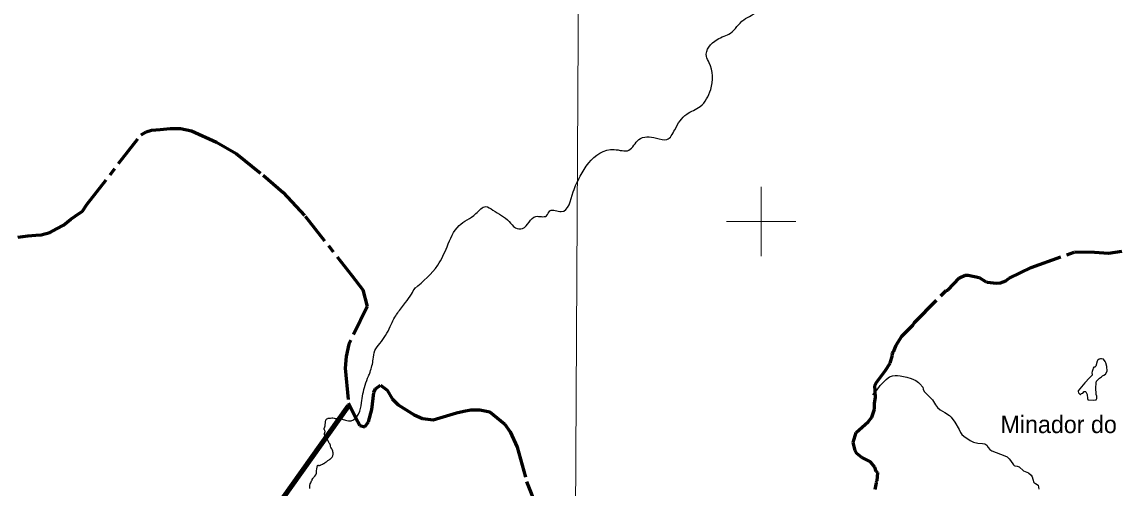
# Model space of a CAD drawing. Extents: x 553962 to 842807, y 8883888 to 9032388.
# Drawn here: x 703744 to 735234, y 8967332 to 8980741 of the extents above; entities that cross this region are included whole.
import ezdxf

# ---------------------------------------------------------------- set-up
doc = ezdxf.new("R2010")
doc.units = 0
doc.header["$LTSCALE"] = 150
doc.linetypes.add('LONG_DASH_SHORT_DASH', pattern=[9.9, 6, -1.2, 1.5, -1.2])
for name, color, linetype, lineweight in [('1', 7, 'Continuous', 13), ('2', 7, 'Continuous', 13), ('21', 7, 'Continuous', 25), ('24', 7, 'Continuous', 25), ('7', 7, 'LONG_DASH_SHORT_DASH', 60), ('9', 7, 'Continuous', 90)]:
    doc.layers.add(name, color=color, linetype=linetype, lineweight=lineweight)
doc.layers.add('41', color=7, linetype='Continuous')

msp = doc.modelspace()

# ---------------------------------------------------------------- linework, layer by layer
at = {"layer": '1'}
msp.add_lwpolyline([(719978.9, 9023574.5), (719561.6, 8949232.2), (719215.6, 8890710.6)], dxfattribs=at)
at = {"layer": '2'}
for p, q in [((725000, 8974000), (725000, 8976000)), ((724000, 8975000), (726000, 8975000))]:
    msp.add_line(p, q, dxfattribs=at)
at = {"layer": '21'}
for points in [[(734441.2, 8970498.9), (734303.8, 8970355.7), (734116.5, 8970129.9), (734113.1, 8970114.7), (734119.4, 8970075.5), (734145.2, 8970051.2), (734168.9, 8970019.5), (734181.4, 8970021.5), (734206.5, 8970050.8), (734247.2, 8970065.8), (734290.4, 8970107.4), (734303.5, 8970111.7), (734321.8, 8970111.1), (734333.6, 8970097.9), (734375, 8970020.5), (734381.7, 8969909.7), (734389.7, 8969884.2), (734396.2, 8969874.8), (734551.2, 8969860.5), (734613.7, 8969866.7), (734627.4, 8969872.6), (734648.3, 8969912.4), (734649.6, 8969980.8), (734634.3, 8970019.7), (734630.8, 8970039.7), (734623.8, 8970209), (734629.4, 8970357.2), (734643.8, 8970405.7), (734658.9, 8970427.2), (734730.6, 8970496.3), (734782.1, 8970530.8), (734817.5, 8970561.3), (734855.2, 8970579.8), (734904.2, 8970611.7), (734951.1, 8970691.3), (734935.8, 8970827.7), (734908.4, 8970936.3), (734891.3, 8970974.5), (734841.3, 8971037.1), (734782.7, 8971051.2)], [(734782.7, 8971051.2), (734756.2, 8971050.8), (734720.8, 8971040.1), (734672, 8971001.4), (734663.3, 8970981.6), (734624.9, 8970837.4), (734592.1, 8970806.3), (734562.4, 8970812), (734543.6, 8970783.7), (734532, 8970740.5), (734512.6, 8970689.2), (734508.8, 8970650.1), (734519.5, 8970599.8), (734514.8, 8970584.3), (734441.2, 8970498.9)]]:
    msp.add_lwpolyline(points, dxfattribs=at)
at = {"layer": '24'}
for points in [[(728214.3, 8970014.3), (728272, 8970092.8), (728331.6, 8970162.7), (728417.4, 8970282.5), (728594.8, 8970457.4), (728648.4, 8970499.8), (728691.9, 8970528.1), (728779.9, 8970559.1)], [(728779.9, 8970559.1), (728852.1, 8970572.7), (728924.3, 8970573), (729000.6, 8970564.2), (729191.8, 8970527), (729315.4, 8970483.8), (729446.4, 8970430), (729519.7, 8970374), (729562.9, 8970331.7), (729643.8, 8970234.4), (729657.8, 8970174.1), (729686.6, 8970110.8), (729928.3, 8969870.5), (730012.4, 8969726.4), (730069.7, 8969653.9), (730149.2, 8969579.5), (730284.8, 8969503.9), (730412, 8969418.7), (730463.2, 8969367.6), (730567.7, 8969229.8), (730688.7, 8969016.5), (730730.3, 8968933.7), (730772.2, 8968877.4), (730829.8, 8968823.3), (731008.2, 8968703.6), (731105.3, 8968654.8), (731233, 8968624.6), (731360.6, 8968619.3), (731432.2, 8968607.5), (731490.4, 8968564.6), (731529, 8968498.9), (731572, 8968444.1), (731629.2, 8968401.6), (732006.1, 8968259.5), (732068.7, 8968231.4), (732130.1, 8968177.5), (732172.3, 8968124.3), (732254.1, 8968003.8), (732270.8, 8967986), (732292.3, 8967973.5), (732359.4, 8967962.3), (732419.1, 8967940.3), (732541.4, 8967832.4), (732686.6, 8967768.5), (732762.4, 8967705.5), (732787.2, 8967659.9), (732807.8, 8967584.8), (732842.4, 8967493.1), (732851.1, 8967484), (732892.3, 8967462.8), (732967.3, 8967414.9), (732986, 8967300)], [(712690, 8968326.5), (712690.3, 8968347.4), (712687.7, 8968373.4), (712681.1, 8968396.6), (712670.7, 8968420.3), (712652.7, 8968457.2), (712635.7, 8968489.6), (712630.2, 8968501.8), (712618.7, 8968536.4), (712612.4, 8968563.2), (712607.7, 8968581.2), (712602.5, 8968594.8), (712582.9, 8968625.7), (712571.7, 8968645.8), (712556.8, 8968667.7), (712550.1, 8968679.4), (712536.4, 8968711.4), (712526.2, 8968733.8), (712504.6, 8968767.7), (712488.9, 8968793.2), (712481.3, 8968803.6), (712470.9, 8968814.8), (712457.3, 8968837.7), (712452.4, 8968855.4), (712449, 8968868.7), (712448.2, 8968908.5), (712449.5, 8968918.2), (712455.2, 8968939), (712459.4, 8968952.5), (712458.9, 8968964.7), (712457.1, 8968975.7), (712452.6, 8968990.5), (712442.7, 8969009.5), (712437.8, 8969020.8), (712436.7, 8969027), (712435.9, 8969046.5), (712437.7, 8969054.3), (712441.6, 8969067.1), (712447.9, 8969077), (712452.6, 8969085.3), (712457.3, 8969101), (712459.4, 8969116.1), (712459.2, 8969139.7), (712464.6, 8969179.8), (712468.8, 8969203.8), (712475.9, 8969243.4), (712486.1, 8969286.9), (712490, 8969295), (712495.5, 8969304.8), (712515.6, 8969325.4), (712535.4, 8969337.4), (712546.3, 8969339.7), (712566.2, 8969339.7), (712586.8, 8969343.1), (712612.1, 8969347.5), (712654.3, 8969353), (712686.3, 8969352.2), (712723.6, 8969346.3), (712751, 8969335.6), (712759.6, 8969332.7), (712773.7, 8969331.9), (712781.3, 8969330.9), (712808.4, 8969328.7)], [(712191.7, 8967711.2), (712200.9, 8967729.7), (712202.5, 8967733.4), (712209.5, 8967765.4), (712210.5, 8967781.3), (712212.4, 8967793.3), (712218.1, 8967841.4), (712223.9, 8967871.9), (712226.8, 8967890.7), (712231.7, 8967931.5), (712234.9, 8967950.2), (712241.1, 8967974.7), (712244.5, 8967981.5), (712250, 8967986.4), (712254.2, 8967989), (712260.7, 8967989.8), (712272.7, 8967986.4), (712281.8, 8967985.6), (712298.5, 8967986.2), (712318.1, 8967989.3), (712330.9, 8967991.9), (712343.6, 8967997.4), (712367.4, 8968008.8), (712388.5, 8968021.1), (712416.3, 8968035.5), (712431.5, 8968043.6), (712450, 8968054.8), (712468.2, 8968066.3), (712491.7, 8968082.7), (712508.9, 8968095.7), (712514.9, 8968101.2), (712528.9, 8968113.6), (712541.7, 8968122.4), (712558.6, 8968135.7), (712577.2, 8968148), (712594.1, 8968160.2), (712604.8, 8968167.2), (712626.6, 8968188), (712644.6, 8968206), (712660.5, 8968224.8), (712673, 8968242.2), (712683.5, 8968264.3), (712688.2, 8968281), (712689.2, 8968296.1), (712690, 8968326.5)], [(712021.3, 8967318.5), (712021.8, 8967333), (712019.9, 8967363), (712020.8, 8967382), (712022.9, 8967404.1), (712025.7, 8967426.3), (712030.2, 8967447.9), (712034.5, 8967455.4), (712046.7, 8967486.3)], [(712046.7, 8967486.3), (712056.6, 8967515.1), (712068, 8967536.8), (712085.3, 8967563.8), (712094.3, 8967578.9), (712108.4, 8967604.9), (712114.9, 8967617.8), (712124.7, 8967632.2), (712136.2, 8967644.8), (712162, 8967671.2), (712191.7, 8967711.2)]]:
    msp.add_lwpolyline(points, dxfattribs=at)
for points in [[(715037, 8973071.8), (715705.1, 8973746.2), (715968.5, 8974273.5), (716313.1, 8974881.9), (716799.5, 8975226.6), (717083.2, 8975429.4), (717285.9, 8975328), (717752, 8975003.5), (717934.4, 8974821), (718137.1, 8974800.7), (718522.2, 8975145.5), (718826.2, 8975165.8), (718927.5, 8975307.7), (719251.8, 8975287.5), (719596.3, 8975855.3), (719799, 8976301.5), (720042.2, 8976686.8), (720771.8, 8977072.1), (721197.4, 8977051.8), (721481.2, 8977356), (721987.8, 8977396.6), (722291.8, 8977356), (722514.8, 8977639.9), (722859.3, 8978086.1), (723244.4, 8978309.2), (723548.4, 8978795.9), (723507.9, 8979566.5), (723426.8, 8979749.1), (723730.8, 8980235.8), (724115.9, 8980418.3), (724501, 8980803.6), (724886, 8981067.2), (724886, 8981594.5), (724865.8, 8981939.3), (725068.4, 8982385.5), (725169.8, 8982831.6), (725331.9, 8983216.9), (725311.6, 8983582), (725473.8, 8983825.3), (725696.7, 8983987.6), (725777.8, 8984433.7), (725858.8, 8984636.5), (726183.1, 8984636.5), (726162.8, 8984920.5), (726284.5, 8985163.8), (726588.5, 8985569.4), (726993.8, 8986056.1), (726770.9, 8986299.5), (726466.9, 8986238.7), (726264.2, 8986340.1), (726527.7, 8986563.1), (726487.1, 8986745.7), (726770.9, 8986907.9), (727155.9, 8987090.4), (727297.8, 8987171.5), (727338.3, 8987496), (727581.6, 8987698.8), (727743.7, 8987921.9), (727905.8, 8988084.1), (728068, 8988408.6), (728351.7, 8988510), (728453, 8988814.2), (728655.7, 8988854.8), (728676, 8989098.1), (728898.9, 8989260.4), (729121.8, 8989260.4), (729284, 8989037.3), (729527.2, 8988733.1), (729750.1, 8988712.8), (729973.1, 8988834.5), (729993.3, 8988753.4), (730054.1, 8988530.3), (730135.2, 8988469.4), (730358.1, 8988469.4), (730459.5, 8988408.6), (730702.7, 8988489.7), (730702.7, 8988611.4), (730885.1, 8988652), (731067.5, 8988469.4), (731168.8, 8988347.8), (731472.8, 8988368), (731736.3, 8988631.7), (731857.9, 8988834.5), (732222.7, 8988814.2), (732324, 8989017), (732506.4, 8989138.7), (732547, 8989300.9), (732851, 8989402.3), (733073.9, 8989382), (733114.4, 8989666), (733215.8, 8989848.5)], [(712808.4, 8969328.7), (712919.9, 8969322.8), (713050.3, 8969283.7), (713210.1, 8969269.8), (713421.9, 8969461.2), (713507.8, 8969785.2), (713611.3, 8970290), (713710.5, 8970556), (713756, 8970671), (713844.9, 8971036.8), (713896, 8971286.1), (714036.6, 8971490.7), (714335.6, 8971975.9), (714439.2, 8972202.6), (714548.2, 8972369.4), (714774.9, 8972667.5), (714944, 8972914.8), (715048.1, 8973090.5)]]:
    msp.add_spline(points, degree=3, dxfattribs=at)
at = {"layer": '7'}
for points in [[(703626.6, 8974554), (703909.7, 8974586.9), (704139.6, 8974602.6), (704298.9, 8974618.9), (704546.9, 8974687.4), (704742.3, 8974791.8), (704937.7, 8974896.1), (705151.3, 8975071), (705275.8, 8975158.3), (705489.1, 8975297.8), (705614.5, 8975491.1), (707169.7, 8977492.2), (707311.9, 8977579.3), (707471.4, 8977630.9), (707719, 8977646.5), (708002.2, 8977679.4), (708302.6, 8977676.8), (708620.2, 8977603.3), (709342.2, 8977279.1), (709905.1, 8976956.1), (710677.5, 8976331), (711256.6, 8975831.2), (711887.1, 8975154.3), (713233.6, 8973446.3), (713548.2, 8973037.2), (713667.8, 8972559), (713145.8, 8971468), (713072, 8971115.2), (713033.8, 8970779.8), (713131.2, 8969771.7), (713339.8, 8969363.5), (713461.5, 8969132.7), (713602.6, 8969096.1), (713709.9, 8969236.6), (713801.3, 8969589.2), (713858.6, 8970083.5), (713912.6, 8970189.1), (714054.9, 8970293.8), (714248.1, 8970150.8), (714387.4, 8969902.2)], [(728775.4, 8971157.2), (728762.8, 8971215.3), (728807.7, 8971247.8), (728882.9, 8971442.9), (729041.4, 8971697.8), (729364.5, 8972018.1), (729404.2, 8972096.7), (730321.7, 8973018.8), (730368.4, 8973026), (730699.4, 8973383.6), (730862, 8973459.9), (730956.1, 8973460), (731265.8, 8973385.6), (731447.8, 8973274.4), (731473.6, 8973278.5), (731501.8, 8973259.3), (731752.1, 8973224.9), (731885.4, 8973232.8), (732033.3, 8973290.9), (732132.7, 8973369.8), (732767.6, 8973679.2), (734004.4, 8974123.6), (734587.5, 8974117.1), (734986.3, 8974093.8), (735372.7, 8974147.2)], [(728281, 8967292.8), (728314.3, 8967479.3), (728306, 8967500.6), (728333.7, 8967541.7), (728350.7, 8967781.6), (728305.9, 8967811.8), (728268.5, 8967931), (728143.1, 8968083.6), (727891.6, 8968208.7), (727752.6, 8968328.3), (727699.6, 8968412.7), (727644.7, 8968647.4), (727727.1, 8968929.1), (728078.2, 8969238.6), (728184.2, 8969376), (728262.5, 8969602.8), (728262.6, 8969767.2), (728287.9, 8969948.7), (728268.9, 8970282.4), (728302.9, 8970356.4), (728566.6, 8970704.3), (728713.2, 8970930.1), (728775.4, 8971157.2)], [(714387.4, 8969902.2), (714562.6, 8969724), (714791.2, 8969580.7), (715019.8, 8969437.3), (715266.3, 8969329.2), (715566.5, 8969291.3), (716240, 8969497.5), (716452.6, 8969548.7), (716647.3, 8969582.3), (716912.5, 8969580.1), (717194.9, 8969524.6), (717616.1, 8969176.7), (717779.5, 8968954.6), (717981.6, 8968510.6), (718255.9, 8967518.7), (718550, 8966774), (718899, 8966240.8), (719126.6, 8965991.5), (719265.4, 8965689.9), (719369.1, 8965406.3), (719491, 8965193.2), (719658.3, 8965140.1)]]:
    msp.add_lwpolyline(points, dxfattribs=at)
at = {"layer": '9'}
msp.add_lwpolyline([(691582, 8951218.7), (697371.2, 8956056), (705081.2, 8958366.8), (713138.6, 8969695)], dxfattribs=at)

# ---------------------------------------------------------------- texts
at = {"layer": '41'}
msp.add_text('Minador do Negrão', height=500, dxfattribs=at).set_placement((731880.7, 8968914.6))

doc.saveas('drawing.dxf')
